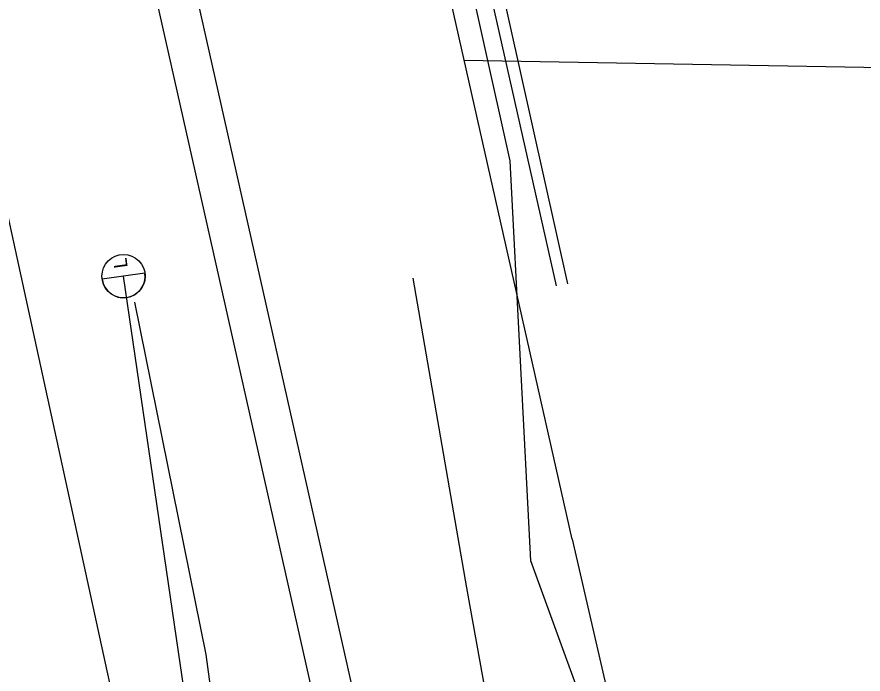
# Model space of a CAD drawing. Extents: x 596028 to 606371, y 330010 to 403088.
# Drawn here: x 605019.8 to 605129.8, y 338127.1 to 338212.5 of the extents above; entities that cross this region are included whole.
import ezdxf

# ---------------------------------------------------------------- set-up
doc = ezdxf.new("R2010")
doc.units = 0
for name, color, linetype in [('E_LTG', 7, 'Continuous'), ('E_LTG_CID', 7, 'Continuous'), ('E_SIG_Conduit', 7, 'Continuous'), ('E_UTL_E_UG', 7, 'Continuous'), ('E_UTL_FO_UG', 7, 'Continuous'), ('E_UTL_G_UG', 7, 'Continuous'), ('E_UTL_SAN_UG', 7, 'Continuous'), ('E_UTL_TV_UG', 7, 'Continuous'), ('E_UTL_W_UG', 7, 'Continuous')]:
    doc.layers.add(name, color=color, linetype=linetype)

# ---------------------------------------------------------------- blocks, each defined once
blk = doc.blocks.new('_U272')
at = {"layer": 'E_LTG'}
blk.add_lwpolyline([(0.0007, -0.171), (0.0007, 0.1718)], dxfattribs=at)
blk.add_circle((0.0007, 0.0004), 0.1714, dxfattribs=at)
blk.add_arc((0.0007, 0.0004), 0.1714, 90, 270, dxfattribs=at)
blk.add_text('L', height=0.108, dxfattribs=at).set_placement((0.066, -0.0422))

msp = doc.modelspace()

# ---------------------------------------------------------------- linework, layer by layer
at = {"layer": 'E_LTG_CID'}
msp.add_lwpolyline([(605051, 338068.92), (605048.82, 338097.26), (605044.44, 338129.66), (605035.18, 338175.44)], dxfattribs=at)
at = {"layer": 'E_SIG_Conduit'}
msp.add_lwpolyline([(605044.15, 338107.5), (605033.7, 338178.8)], dxfattribs=at)
at = {"layer": 'E_UTL_E_UG'}
msp.add_line((605031.55, 338127.51), (604977.34, 338376.34), dxfattribs=at)
for points in [[(605086.65, 338141.8), (605083.96, 338193.78), (604971.91, 338697.03), (604971.23, 338704.69)], [(605213.1, 338038.79), (605193.26, 338037.99), (605160.59, 338038.08), (605127.76, 338039.3), (605123.89, 338039.74), (605120.48, 338041.84), (605114.99, 338047.19), (605108.92, 338055.3), (605099.44, 338093.33), (605096.13, 338115.73), (605086.65, 338141.8)], [(605061.54, 337888.91), (605059.04, 337917.06), (605057.57, 337942.06), (605056.67, 337966.94), (605055.22, 337996.91), (605055.37, 338007.21), (605054.55, 338009.74), (605050.03, 338019.17), (605047.17, 338029.49), (605044.23, 338061.96), (605036.53, 338105.43), (605031.55, 338127.51)]]:
    msp.add_lwpolyline(points, dxfattribs=at)
at = {"layer": 'E_UTL_FO_UG'}
msp.add_lwpolyline([(605104.97, 338041.81), (605102.26, 338047.12), (605096.12, 338058.75), (605091.05, 338075.5), (605085.86, 338096.48), (605078.31, 338138.32), (605071.34, 338178.54)], dxfattribs=at)
at = {"layer": 'E_UTL_G_UG'}
msp.add_line((605063.85, 338123.62), (604914.69, 338786.08), dxfattribs=at)
at = {"layer": 'E_UTL_SAN_UG'}
msp.add_line((605067.64, 338083.08), (604998.36, 338390.82), dxfattribs=at)
at = {"layer": 'E_UTL_TV_UG'}
msp.add_line((605089.97, 338177.57), (604971.23, 338704.69), dxfattribs=at)
msp.add_lwpolyline([(605091.46, 338177.8), (604939.3, 338859.88), (604936.85, 338860.21)], dxfattribs=at)
at = {"layer": 'E_UTL_W_UG'}
msp.add_line((605078, 338206.87), (605346.57, 338202.28), dxfattribs=at)
for points in [[(605092.03, 338144.65), (604935.52, 338838.52), (604929.29, 338841.05), (604874.71, 339088.99)], [(605092.03, 338144.65), (605104.07, 338092.4), (605109.53, 338062.87), (605114.02, 338046.46), (605114.08, 338041.92), (605114.33, 338029.1)]]:
    msp.add_lwpolyline(points, dxfattribs=at)

# ---------------------------------------------------------------- block references
at = {"layer": 'E_LTG_CID', "xscale": 16.404166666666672, "yscale": 16.404166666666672, "rotation": 97.82095686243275}
msp.add_blockref('_U272', (605033.71, 338178.8), dxfattribs=at)

doc.saveas('drawing.dxf')
